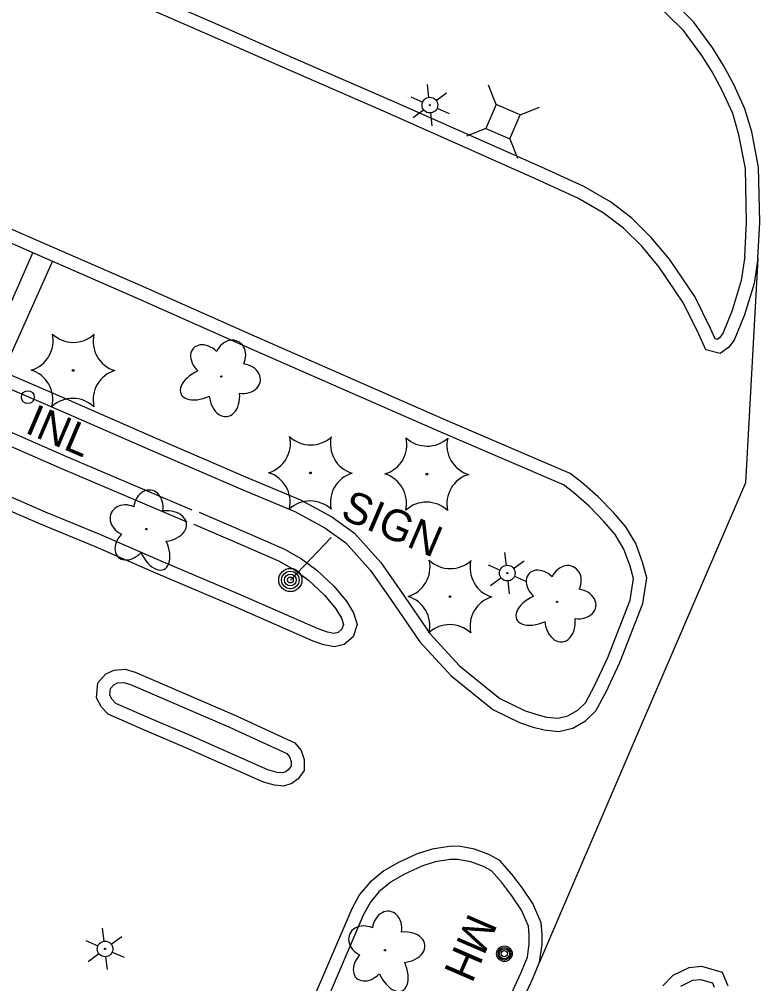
# Model space of a CAD drawing. Extents: x 589250 to 1188077, y 162953 to 363065.
# Drawn here: x 594806.7 to 594948.7, y 185430 to 185615 of the extents above; entities that cross this region are included whole.
import ezdxf

# ---------------------------------------------------------------- set-up
doc = ezdxf.new("R2010")
doc.units = 0
for name, color, linetype in [('E_DRN', 7, 'Continuous'), ('E_DRN_Text', 7, 'Continuous'), ('E_DWY', 7, 'Continuous'), ('E_LAND_Vegetation', 7, 'Continuous'), ('E_LTG', 7, 'Continuous'), ('E_MISCPROP', 7, 'Continuous'), ('E_PATH_Sidewalk', 7, 'Continuous'), ('E_RDWY', 7, 'Continuous'), ('E_RDWY_C_and_G', 7, 'Continuous'), ('E_SGN', 7, 'Continuous'), ('E_SGN_Text', 7, 'Continuous'), ('E_UTL_AG_Bold', 7, 'Continuous'), ('E_UTL_MH', 7, 'Continuous'), ('E_UTL_MH_Text', 7, 'Continuous')]:
    doc.layers.add(name, color=color, linetype=linetype)

msp = doc.modelspace()

# ---------------------------------------------------------------- linework, layer by layer
at = {"layer": 'E_DRN'}
msp.add_circle((594808.35, 185542.56), 1.23, dxfattribs=at)
at = {"layer": 'E_DWY'}
for p, q in [((594845.33, 185613.79), (594833.34, 185619.02)), ((594844.33, 185611.5), (594832.34, 185616.73)), ((594859.2, 185607.67), (594845.33, 185613.79)), ((594858.2, 185605.38), (594844.33, 185611.5)), ((594878.14, 185599.42), (594859.2, 185607.67)), ((594877.13, 185597.13), (594858.2, 185605.38)), ((594894.37, 185592.24), (594878.14, 185599.42)), ((594893.36, 185589.96), (594877.13, 185597.13)), ((594906.73, 185586.71), (594894.37, 185592.24)), ((594905.7, 185584.43), (594893.36, 185589.96)), ((594914.99, 185582.96), (594906.73, 185586.71)), ((594913.84, 185580.74), (594905.7, 185584.43)), ((594920.09, 185580.01), (594914.99, 185582.96)), ((594918.7, 185577.92), (594913.84, 185580.74)), ((594809.58, 185572.84), (594791.84, 185580.63)), ((594924.22, 185576.86), (594920.09, 185580.01)), ((594808.58, 185570.55), (594790.83, 185578.34)), ((594922.58, 185574.97), (594918.7, 185577.92)), ((594927.93, 185573.18), (594924.22, 185576.86)), ((594926.09, 185571.49), (594922.58, 185574.97)), ((594829.95, 185563.97), (594809.58, 185572.84)), ((594929.44, 185567.5), (594926.09, 185571.49)), ((594931.44, 185569.01), (594927.93, 185573.18)), ((594828.95, 185561.68), (594808.58, 185570.55)), ((594936.27, 185561.86), (594931.44, 185569.01)), ((594945.89, 185569.53), (594945.19, 185564.92)), ((594948.36, 185569.15), (594947.63, 185564.37)), ((594934.1, 185560.6), (594929.44, 185567.5)), ((594945.19, 185564.92), (594943.47, 185559.17)), ((594947.63, 185564.37), (594945.83, 185558.34)), ((594852.25, 185554.04), (594829.95, 185563.97)), ((594851.24, 185551.75), (594828.95, 185561.68)), ((594937.04, 185554.67), (594934.1, 185560.6)), ((594939.3, 185555.74), (594936.27, 185561.86)), ((594943.47, 185559.17), (594941.64, 185554.74)), ((594945.83, 185558.34), (594943.82, 185553.47)), ((594940.2, 185553.75), (594939.3, 185555.74)), ((594870.62, 185545.98), (594852.25, 185554.04)), ((594938.41, 185551.63), (594937.04, 185554.67)), ((594940.61, 185553.64), (594940.2, 185553.75)), ((594940.99, 185553.92), (594940.61, 185553.64)), ((594941.64, 185554.74), (594940.99, 185553.92)), ((594943.82, 185553.47), (594942.74, 185552.1)), ((594869.62, 185543.69), (594851.24, 185551.75)), ((594941.12, 185550.92), (594938.41, 185551.63)), ((594942.74, 185552.1), (594941.12, 185550.92)), ((594799.77, 185549.06), (594815.1, 185542.51)), ((594798.79, 185546.76), (594814.11, 185540.22)), ((594888.53, 185538.16), (594870.62, 185545.98)), ((594887.54, 185535.87), (594869.62, 185543.69)), ((594815.1, 185542.51), (594832.8, 185534.77)), ((594814.11, 185540.22), (594831.8, 185532.48)), ((594912.38, 185527.9), (594888.53, 185538.16)), ((594800.67, 185537.76), (594815.79, 185531.16)), ((594799.67, 185535.47), (594814.8, 185528.86)), ((594832.8, 185534.77), (594850.54, 185527.11)), ((594911.09, 185525.73), (594887.54, 185535.87)), ((594815.79, 185531.16), (594839.83, 185520.97)), ((594831.8, 185532.48), (594849.57, 185524.81)), ((594811.74, 185520.47), (594795.06, 185527.8)), ((594814.8, 185528.86), (594838.85, 185518.67)), ((594850.54, 185527.11), (594860.67, 185522.86)), ((594914.58, 185526.17), (594912.38, 185527.9)), ((594913, 185524.24), (594911.09, 185525.73)), ((594917.75, 185523.45), (594914.58, 185526.17)), ((594810.76, 185518.17), (594796.35, 185524.51)), ((594849.57, 185524.81), (594859.59, 185520.6)), ((594916.03, 185521.63), (594913, 185524.24)), ((594920.7, 185520.4), (594917.75, 185523.45)), ((594860.67, 185522.86), (594866.65, 185519.61)), ((594918.85, 185518.71), (594916.03, 185521.63)), ((594822.33, 185516.13), (594811.74, 185520.47)), ((594841.18, 185520.48), (594852.92, 185515.44)), ((594859.59, 185520.6), (594865.31, 185517.49)), ((594923.02, 185517.7), (594920.7, 185520.4)), ((594821.36, 185513.83), (594810.76, 185518.17)), ((594840.2, 185518.19), (594851.92, 185513.14)), ((594866.65, 185519.61), (594871.01, 185516.46)), ((594920.98, 185516.23), (594918.85, 185518.71)), ((594834.35, 185510.93), (594822.33, 185516.13)), ((594865.31, 185517.49), (594869.33, 185514.59)), ((594871.01, 185516.46), (594876.04, 185510.87)), ((594922.68, 185513.39), (594920.98, 185516.23)), ((594924.94, 185514.47), (594923.02, 185517.7)), ((594852.92, 185515.44), (594857.56, 185513.38)), ((594869.33, 185514.59), (594874.08, 185509.32)), ((594926.26, 185510.9), (594924.94, 185514.47)), ((594833.37, 185508.63), (594821.36, 185513.83)), ((594851.92, 185513.14), (594856.43, 185511.15)), ((594857.56, 185513.38), (594860.85, 185511.52)), ((594923.88, 185510.14), (594922.68, 185513.39)), ((594848.69, 185504.84), (594834.35, 185510.93)), ((594856.43, 185511.15), (594859.49, 185509.42)), ((594860.85, 185511.52), (594863.8, 185509.36)), ((594876.04, 185510.87), (594880.03, 185505.14)), ((594927.08, 185507.9), (594926.26, 185510.9)), ((594847.7, 185502.54), (594833.37, 185508.63)), ((594859.49, 185509.42), (594862.19, 185507.43)), ((594863.8, 185509.36), (594867.05, 185506.3)), ((594874.08, 185509.32), (594877.97, 185503.72)), ((594924.53, 185507.75), (594923.88, 185510.14)), ((594862.19, 185507.43), (594865.23, 185504.58)), ((594923.9, 185503.61), (594924.53, 185507.75)), ((594926.33, 185502.96), (594927.08, 185507.9)), ((594864.02, 185498.09), (594848.69, 185504.84)), ((594867.05, 185506.3), (594869.49, 185503.41)), ((594880.03, 185505.14), (594885.47, 185497.2)), ((594865.23, 185504.58), (594867.45, 185501.96)), ((594869.49, 185503.41), (594870.8, 185501.19)), ((594877.97, 185503.72), (594883.51, 185495.64)), ((594919.6, 185492.63), (594923.9, 185503.61)), ((594863.09, 185495.77), (594847.7, 185502.54)), ((594867.45, 185501.96), (594868.5, 185500.16)), ((594870.8, 185501.19), (594871.53, 185498.93)), ((594921.89, 185491.64), (594926.33, 185502.96)), ((594868.5, 185500.16), (594868.9, 185498.95)), ((594865.81, 185497.45), (594864.02, 185498.09)), ((594867.07, 185497.21), (594865.81, 185497.45)), ((594868.57, 185498.02), (594867.86, 185497.41)), ((594868.9, 185498.95), (594868.57, 185498.02)), ((594871.53, 185498.93), (594870.72, 185496.56)), ((594865.15, 185495.03), (594863.09, 185495.77)), ((594867.86, 185497.41), (594867.07, 185497.21)), ((594870.72, 185496.56), (594869.04, 185495.13)), ((594883.51, 185495.64), (594889.45, 185489.19)), ((594885.47, 185497.2), (594891.16, 185491.02)), ((594867.15, 185494.65), (594865.15, 185495.03)), ((594869.04, 185495.13), (594867.15, 185494.65)), ((594917.03, 185487.15), (594919.6, 185492.63)), ((594823.33, 185489.46), (594824.91, 185490.18)), ((594824.91, 185490.18), (594827.04, 185490.39)), ((594827.04, 185490.39), (594828.92, 185489.79)), ((594891.16, 185491.02), (594898.86, 185484.77)), ((594919.27, 185486.04), (594921.89, 185491.64)), ((594821.75, 185487.73), (594823.33, 185489.46)), ((594828.92, 185489.79), (594848.07, 185481.54)), ((594889.45, 185489.19), (594897.51, 185482.65)), ((594821.53, 185484.86), (594821.75, 185487.73)), ((594824.08, 185485.41), (594824.18, 185486.68)), ((594824.18, 185486.68), (594824.83, 185487.4)), ((594824.83, 185487.4), (594825.57, 185487.73)), ((594825.57, 185487.73), (594826.77, 185487.85)), ((594826.77, 185487.85), (594828.04, 185487.45)), ((594828.04, 185487.45), (594847.05, 185479.25)), ((594915.3, 185483.9), (594917.03, 185487.15)), ((594822.51, 185483.1), (594821.53, 185484.86)), ((594824.55, 185484.57), (594824.08, 185485.41)), ((594825.24, 185483.8), (594824.55, 185484.57)), ((594898.86, 185484.77), (594903.63, 185482.45)), ((594917.32, 185482.38), (594919.27, 185486.04)), ((594823.75, 185481.73), (594822.51, 185483.1)), ((594831.24, 185481.16), (594825.24, 185483.8)), ((594897.51, 185482.65), (594902.68, 185480.12)), ((594913.83, 185482.49), (594915.3, 185483.9)), ((594830.25, 185478.87), (594823.75, 185481.73)), ((594840.1, 185477.42), (594831.24, 185481.16)), ((594848.07, 185481.54), (594859.58, 185476.26)), ((594903.63, 185482.45), (594905.99, 185481.67)), ((594905.99, 185481.67), (594907.83, 185481.19)), ((594907.83, 185481.19), (594910.06, 185480.96)), ((594910.06, 185480.96), (594911.95, 185481.41)), ((594911.95, 185481.41), (594913.83, 185482.49)), ((594915.34, 185480.48), (594917.32, 185482.38)), ((594847.05, 185479.25), (594858.01, 185474.23)), ((594902.68, 185480.12), (594905.29, 185479.27)), ((594905.29, 185479.27), (594907.39, 185478.72)), ((594910.22, 185478.43), (594912.88, 185479.06)), ((594912.88, 185479.06), (594915.34, 185480.48)), ((594839.13, 185475.11), (594830.25, 185478.87)), ((594840.82, 185477.06), (594840.1, 185477.42)), ((594854.41, 185471.08), (594840.82, 185477.06)), ((594907.39, 185478.72), (594910.22, 185478.43)), ((594859.58, 185476.26), (594860.78, 185474.79)), ((594839.81, 185474.78), (594839.13, 185475.11)), ((594853.56, 185468.72), (594839.81, 185474.78)), ((594858.01, 185474.23), (594858.56, 185473.55)), ((594858.56, 185473.55), (594858.87, 185472.67)), ((594860.78, 185474.79), (594861.38, 185473.07)), ((594858.85, 185471.8), (594858.36, 185471.11)), ((594858.87, 185472.67), (594858.85, 185471.8)), ((594861.38, 185473.07), (594861.33, 185470.97)), ((594856.17, 185470.57), (594854.41, 185471.08)), ((594857.13, 185470.47), (594856.17, 185470.57)), ((594857.82, 185470.69), (594857.13, 185470.47)), ((594858.36, 185471.11), (594857.82, 185470.69)), ((594861.33, 185470.97), (594860.18, 185469.35)), ((594855.69, 185468.11), (594853.56, 185468.72)), ((594857.4, 185467.92), (594855.69, 185468.11)), ((594859, 185468.45), (594857.4, 185467.92)), ((594860.18, 185469.35), (594859, 185468.45)), ((594883.01, 185454.96), (594879.42, 185453.28)), ((594885.89, 185455.85), (594883.01, 185454.96)), ((594889.13, 185456.36), (594885.89, 185455.85)), ((594890.99, 185456.41), (594889.13, 185456.36)), ((594894.01, 185455.82), (594890.99, 185456.41)), ((594896.76, 185454.83), (594894.01, 185455.82)), ((594879.42, 185453.28), (594876.63, 185451.67)), ((594886.45, 185453.41), (594883.91, 185452.62)), ((594889.36, 185453.87), (594886.45, 185453.41)), ((594890.78, 185453.9), (594889.36, 185453.87)), ((594893.34, 185453.4), (594890.78, 185453.9)), ((594895.73, 185452.54), (594893.34, 185453.4)), ((594898.89, 185453.65), (594896.76, 185454.83)), ((594901.18, 185451.05), (594898.89, 185453.65)), ((594876.63, 185451.67), (594873.92, 185449.43)), ((594883.91, 185452.62), (594880.57, 185451.06)), ((594897.3, 185451.68), (594895.73, 185452.54)), ((594899.24, 185449.47), (594897.3, 185451.68)), ((594873.92, 185449.43), (594871.99, 185447.14)), ((594878.06, 185449.61), (594875.69, 185447.65)), ((594880.57, 185451.06), (594878.06, 185449.61)), ((594901.18, 185446.88), (594899.24, 185449.47)), ((594903.21, 185448.34), (594901.18, 185451.05)), ((594875.69, 185447.65), (594874.06, 185445.71)), ((594905.23, 185445.4), (594903.21, 185448.34)), ((594871.99, 185447.14), (594870.48, 185444.39)), ((594874.06, 185445.71), (594872.73, 185443.29)), ((594903.04, 185444.18), (594901.18, 185446.88)), ((594870.48, 185444.39), (594862, 185424.67)), ((594904.38, 185441.11), (594903.04, 185444.18)), ((594906.83, 185441.74), (594905.23, 185445.4)), ((594872.73, 185443.29), (594864.29, 185423.67)), ((594904.53, 185439.39), (594904.38, 185441.11)), ((594907.03, 185439.48), (594906.83, 185441.74)), ((594904.51, 185437.71), (594904.53, 185439.39)), ((594907.01, 185437.59), (594907.03, 185439.48)), ((594904.17, 185435.11), (594904.51, 185437.71)), ((594906.48, 185434.15), (594907.01, 185437.59))]:
    msp.add_line(p, q, dxfattribs=at)
at = {"layer": 'E_LAND_Vegetation'}
for centre, radius in [((594817.03, 185547.69), 0.167), ((594845.48, 185546.52), 0.128), ((594862.55, 185528.02), 0.167), ((594884.88, 185527.78), 0.167), ((594831.1, 185517.25), 0.128), ((594889.33, 185504.29), 0.167), ((594909.84, 185503.29), 0.128), ((594876.84, 185436.46), 0.128)]:
    msp.add_circle(centre, radius, dxfattribs=at)
for centre, radius, start, end in [((594807.3, 185553.38), 5.9, 286.8268, 12.5917), ((594817.09, 185558.97), 5.9, 226.8268, 312.5917), ((594826.77, 185553.27), 5.9, 166.8222, 252.5871), ((594807.23, 185542.1), 5.91, 346.8666, 72.5427), ((594826.77, 185542.01), 5.9, 106.8268, 192.5917), ((594816.98, 185536.42), 5.9, 46.8268, 132.5917), ((594852.81, 185533.71), 5.9, 286.8268, 12.5917), ((594862.6, 185539.3), 5.9, 226.8268, 312.5917), ((594872.28, 185533.6), 5.9, 166.8222, 252.5871), ((594875.15, 185533.47), 5.9, 286.8268, 12.5917), ((594884.94, 185539.06), 5.9, 226.8268, 312.5917), ((594894.62, 185533.36), 5.9, 166.8222, 252.5871), ((594852.75, 185522.43), 5.91, 346.8666, 72.5427), ((594872.28, 185522.34), 5.9, 106.8268, 192.5917), ((594875.08, 185522.19), 5.91, 346.8666, 72.5427), ((594894.62, 185522.1), 5.9, 106.8268, 192.5917), ((594862.49, 185516.75), 5.9, 46.8268, 132.5917), ((594884.82, 185516.51), 5.9, 46.8268, 132.5917), ((594879.59, 185509.98), 5.9, 286.8268, 12.5917), ((594889.39, 185515.57), 5.9, 226.8268, 312.5917), ((594899.06, 185509.87), 5.9, 166.8222, 252.5871), ((594879.53, 185498.7), 5.91, 346.8666, 72.5427), ((594899.06, 185498.61), 5.9, 106.8268, 192.5917), ((594889.27, 185493.02), 5.9, 46.8268, 132.5917)]:
    msp.add_arc(centre, radius, start, end, dxfattribs=at)
for centre, major_axis, ratio in [((594842.75, 185549.46), (2.62, -2.51), 0.716896), ((594847.16, 185550.13), (-1.45, -3.13), 0.832022), ((594842.06, 185545.15), (4.34, 1.95), 0.560249), ((594849.37, 185546.12), (-3.58, 0.51), 0.782863), ((594846.06, 185543.03), (-0.42, 4.2), 0.691916), ((594831.47, 185521.14), (-0.49, -3.58), 0.782863), ((594827.48, 185518.91), (3.14, -1.43), 0.832022), ((594834.58, 185517.84), (-4.2, -0.44), 0.691916), ((594828.17, 185514.5), (2.49, 2.63), 0.716896), ((594832.48, 185513.84), (-1.97, 4.33), 0.560249), ((594911.52, 185506.9), (-1.45, -3.13), 0.832022), ((594907.12, 185506.23), (2.62, -2.51), 0.716896), ((594913.73, 185502.89), (-3.58, 0.51), 0.782863), ((594906.43, 185501.92), (4.34, 1.95), 0.560249), ((594910.42, 185499.8), (-0.42, 4.2), 0.691916), ((594877.24, 185440.35), (-0.52, -3.58), 0.782863), ((594873.23, 185438.15), (3.13, -1.45), 0.832022), ((594880.32, 185437.04), (-4.2, -0.41), 0.691916), ((594873.89, 185433.74), (2.51, 2.61), 0.716896), ((594878.2, 185433.04), (-1.94, 4.34), 0.560249)]:
    msp.add_ellipse(centre, major_axis=major_axis, ratio=ratio, start_param=1.570796, end_param=4.712389, dxfattribs=at)
at = {"layer": 'E_LTG'}
for p, q in [((594885.29, 185600.06), (594885.01, 185602.55)), ((594881.79, 185600.17), (594884.09, 185599.17)), ((594886.67, 185599.47), (594888.68, 185600.95)), ((594882.25, 185596.19), (594884.26, 185597.68)), ((594886.84, 185597.98), (594889.13, 185596.98)), ((594885.92, 185594.6), (594885.63, 185597.08)), ((594900.14, 185510.29), (594899.85, 185512.77)), ((594896.64, 185510.39), (594898.93, 185509.39)), ((594901.51, 185509.69), (594903.52, 185511.18)), ((594897.09, 185506.42), (594899.1, 185507.9)), ((594900.76, 185504.82), (594900.48, 185507.31)), ((594901.68, 185508.2), (594903.98, 185507.2)), ((594822.99, 185438.2), (594822.7, 185440.69)), ((594819.49, 185438.31), (594821.78, 185437.31)), ((594824.36, 185437.61), (594826.37, 185439.09)), ((594819.94, 185434.33), (594821.95, 185435.82)), ((594823.61, 185432.74), (594823.33, 185435.22)), ((594824.53, 185436.12), (594826.83, 185435.12))]:
    msp.add_line(p, q, dxfattribs=at)
for centre, radius in [((594885.46, 185598.57), 1.5), ((594885.46, 185598.57), 0.125), ((594900.31, 185508.8), 1.5), ((594900.31, 185508.8), 0.125), ((594823.16, 185436.71), 1.5), ((594823.16, 185436.71), 0.125)]:
    msp.add_circle(centre, radius, dxfattribs=at)
at = {"layer": 'E_MISCPROP'}
for radius in [2.23, 1.67, 1.12, 0.558]:
    msp.add_circle((594858.7, 185507.48), radius, dxfattribs=at)
at = {"layer": 'E_PATH_Sidewalk'}
for p, q in [((594799.94, 185548.99), (594809.34, 185570.22)), ((594803.59, 185547.43), (594813.08, 185568.59))]:
    msp.add_line(p, q, dxfattribs=at)
at = {"layer": 'E_RDWY'}
for p, q in [((594948.36, 185569.15), (594946.02, 185526.12)), ((594946.02, 185526.12), (594924.41, 185475.95)), ((594924.41, 185475.95), (594906.48, 185434.15))]:
    msp.add_line(p, q, dxfattribs=at)
at = {"layer": 'E_RDWY_C_and_G'}
for p, q in [((594936.02, 185614.54), (594929.59, 185620.92)), ((594934.12, 185612.9), (594927.99, 185618.98)), ((594939.72, 185609.48), (594936.02, 185614.54)), ((594937.65, 185608.08), (594934.12, 185612.9)), ((594941.79, 185606.2), (594939.72, 185609.48)), ((594939.63, 185604.94), (594937.65, 185608.08)), ((594941.53, 185601.4), (594939.63, 185604.94)), ((594943.77, 185602.51), (594941.79, 185606.2)), ((594943.54, 185596.97), (594941.53, 185601.4)), ((594945.89, 185597.84), (594943.77, 185602.51)), ((594947.18, 185593.46), (594945.89, 185597.84)), ((594944.74, 185592.87), (594943.54, 185596.97)), ((594945.97, 185586.41), (594944.74, 185592.87)), ((594948.46, 185586.67), (594947.18, 185593.46)), ((594946.22, 185576.13), (594945.97, 185586.41)), ((594948.72, 185576.1), (594948.46, 185586.67)), ((594945.89, 185569.53), (594946.22, 185576.13)), ((594948.36, 185569.15), (594948.72, 185576.1)), ((594902.91, 185432.05), (594904.17, 185435.11)), ((594905.2, 185431.05), (594906.48, 185434.15)), ((594932.1, 185431.65), (594935.19, 185433.15)), ((594935.19, 185433.15), (594937.57, 185433.39)), ((594937.57, 185433.39), (594941.49, 185432.26)), ((594898.7, 185422.86), (594902.91, 185432.05)), ((594900.98, 185421.84), (594905.2, 185431.05)), ((594930.15, 185429.63), (594932.1, 185431.65)), ((594935.89, 185430.71), (594937.34, 185430.86)), ((594937.34, 185430.86), (594939.65, 185430.19)), ((594941.49, 185432.26), (594942.6, 185429.62)), ((594933.59, 185429.59), (594935.89, 185430.71)), ((594939.65, 185430.19), (594939.98, 185429.39))]:
    msp.add_line(p, q, dxfattribs=at)
at = {"layer": 'E_SGN'}
msp.add_line((594858.7, 185507.48), (594866.54, 185515.64), dxfattribs=at)
at = {"layer": 'E_UTL_AG_Bold'}
for p, q in [((594898.16, 185598.69), (594896.69, 185602.41)), ((594898.16, 185598.69), (594896.18, 185594.1)), ((594902.75, 185596.7), (594898.16, 185598.69)), ((594902.75, 185596.7), (594906.47, 185598.18)), ((594900.77, 185592.11), (594902.75, 185596.7)), ((594896.18, 185594.1), (594892.46, 185592.62)), ((594896.18, 185594.1), (594900.77, 185592.11)), ((594900.77, 185592.11), (594902.24, 185588.39))]:
    msp.add_line(p, q, dxfattribs=at)
at = {"layer": 'E_UTL_MH'}
for centre, radius in [((594899.76, 185435.8), 1.5), ((594899.77, 185435.79), 1.22), ((594899.75, 185435.78), 0.968), ((594899.73, 185435.79), 0.605)]:
    msp.add_circle(centre, radius, dxfattribs=at)

# ---------------------------------------------------------------- texts
at = {"layer": 'E_DRN_Text'}
msp.add_text('INL', height=6, rotation=336.9087, dxfattribs=at).set_placement((594807.57, 185535.82))
at = {"layer": 'E_SGN_Text'}
msp.add_text('SIGN', height=6, rotation=336.9087, dxfattribs=at).set_placement((594868.07, 185519.42))
at = {"layer": 'E_UTL_MH_Text'}
msp.add_text('MH', height=6, rotation=246.6155, dxfattribs=at).set_placement((594893, 185443.81))

doc.saveas('drawing.dxf')
